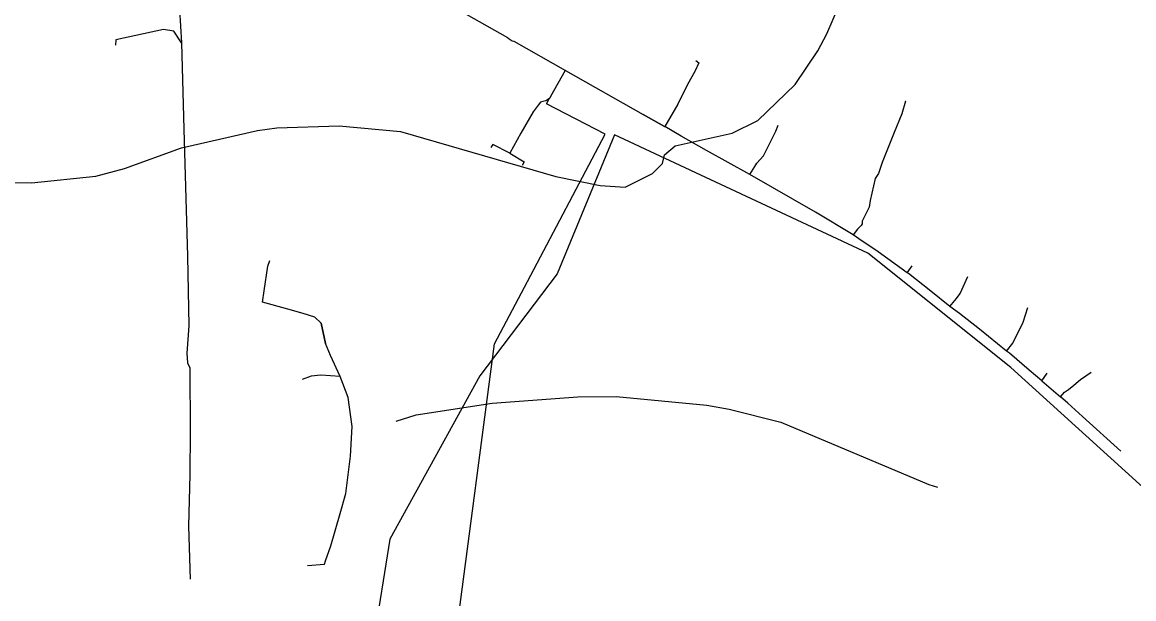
# Model space of a CAD drawing. Extents: x -662620 to -656370, y -1067090 to -1062990.
# Drawn here: x -657732.7 to -657431.4, y -1066729.8 to -1066573.4 of the extents above; entities that cross this region are included whole.
import ezdxf

# ---------------------------------------------------------------- set-up
doc = ezdxf.new("R2010")
doc.units = 0
for name, color, linetype in [('Ochr__pás__vod__zdroje_II__stupně', 7, 'Continuous'), ('SDELOVACÍ_VEDENÍ_-_PODZEMNÍ', 7, 'Continuous'), ('VRSTEVNICE_ZÁKLADNÍ', 7, 'Continuous')]:
    doc.layers.add(name, color=color, linetype=linetype)

msp = doc.modelspace()

# ---------------------------------------------------------------- linework, layer by layer
at = {"layer": 'Ochr__pás__vod__zdroje_II__stupně'}
msp.add_lwpolyline([(-657298.66, -1066816.94), (-657333.95, -1066785.63), (-657464.68, -1066667.09), (-657503.45, -1066636.07), (-657572.13, -1066603.94), (-657587.64, -1066641.61), (-657608.69, -1066669.3), (-657633.06, -1066713.62), (-657637.5, -1066741.31), (-657635.28, -1066766.79), (-657627.2, -1066812.31), (-657644.89, -1066874.24), (-657695.77, -1066961.61), (-657709.82, -1067083.36), (-657710.92, -1067089.66)], dxfattribs=at)
at = {"layer": 'SDELOVACÍ_VEDENÍ_-_PODZEMNÍ'}
for points in [[(-657691.23, -1066567.09), (-657690.05, -1066569.97), (-657689.57, -1066579)], [(-657691.23, -1066567.09), (-657690.05, -1066569.97), (-657689.57, -1066579)], [(-657617.92, -1066568.06), (-657601.12, -1066577.57), (-657600.72, -1066577.93), (-657599.88, -1066578.46), (-657599.42, -1066578.55), (-657585.38, -1066586.49)], [(-657617.92, -1066568.06), (-657601.12, -1066577.57), (-657600.72, -1066577.93), (-657599.88, -1066578.46), (-657599.42, -1066578.55), (-657585.38, -1066586.49)], [(-657689.57, -1066579), (-657691.59, -1066575.82), (-657694.42, -1066575.41), (-657707.38, -1066578.17), (-657707.44, -1066579.66)], [(-657689.57, -1066579), (-657691.59, -1066575.82), (-657694.42, -1066575.41), (-657707.38, -1066578.17), (-657707.44, -1066579.66)], [(-657689.57, -1066579), (-657688.93, -1066602.38), (-657687.91, -1066636.82), (-657687.55, -1066655.76), (-657688.06, -1066663.18), (-657687.9, -1066665.75), (-657687.27, -1066667.18), (-657687.18, -1066684.54), (-657687.31, -1066696.04), (-657687.6, -1066710.11), (-657687.17, -1066724.5)], [(-657689.57, -1066579), (-657688.93, -1066602.38), (-657687.91, -1066636.82), (-657687.55, -1066655.76), (-657688.06, -1066663.18), (-657687.9, -1066665.75), (-657687.27, -1066667.18), (-657687.18, -1066684.54), (-657687.31, -1066696.04), (-657687.6, -1066710.11), (-657687.17, -1066724.5)], [(-657550.08, -1066583.82), (-657549.25, -1066584.37), (-657550.3, -1066586.54), (-657552.42, -1066590.47), (-657555, -1066595.58), (-657558.48, -1066601.71)], [(-657550.08, -1066583.82), (-657549.25, -1066584.37), (-657550.3, -1066586.54), (-657552.42, -1066590.47), (-657555, -1066595.58), (-657558.48, -1066601.71)], [(-657585.38, -1066586.49), (-657585.49, -1066586.53), (-657589.48, -1066593.55), (-657589.71, -1066593.99)], [(-657585.38, -1066586.49), (-657585.49, -1066586.53), (-657589.48, -1066593.55), (-657589.71, -1066593.99)], [(-657585.49, -1066586.53), (-657589.48, -1066593.55)], [(-657585.49, -1066586.53), (-657589.48, -1066593.55)], [(-657585.38, -1066586.49), (-657564.38, -1066598.4), (-657558.57, -1066601.66), (-657558.48, -1066601.71)], [(-657585.38, -1066586.49), (-657564.38, -1066598.4), (-657558.57, -1066601.66), (-657558.48, -1066601.71)], [(-657589.71, -1066593.99), (-657590.78, -1066594.68), (-657591.54, -1066594.87), (-657592.21, -1066595.1), (-657592.84, -1066595.86), (-657594.15, -1066597.7), (-657597.5, -1066603.47), (-657600.55, -1066608.9)], [(-657589.71, -1066593.99), (-657590.78, -1066594.68), (-657591.54, -1066594.87), (-657592.21, -1066595.1), (-657592.84, -1066595.86), (-657594.15, -1066597.7), (-657597.5, -1066603.47), (-657600.55, -1066608.9)], [(-657589.71, -1066593.99), (-657589.88, -1066594.2), (-657590.01, -1066594.38), (-657590.6, -1066595.51)], [(-657589.71, -1066593.99), (-657589.88, -1066594.2), (-657590.01, -1066594.38), (-657590.6, -1066595.51)], [(-657618.23, -1066982.61), (-657664.11, -1066953.86), (-657640.91, -1066880.62), (-657625.12, -1066815.76), (-657604.67, -1066660.64), (-657595.73, -1066643.72), (-657574.63, -1066603.78), (-657590.6, -1066595.51)], [(-657618.23, -1066982.61), (-657664.11, -1066953.86), (-657640.91, -1066880.62), (-657625.12, -1066815.76), (-657604.67, -1066660.64), (-657595.73, -1066643.72), (-657574.63, -1066603.78), (-657590.6, -1066595.51)], [(-657493.3, -1066594.83), (-657493.24, -1066594.85), (-657494.21, -1066598.23), (-657496.29, -1066603.29), (-657499.6, -1066611.42), (-657500.57, -1066614.43), (-657501.46, -1066615.74), (-657502.86, -1066621.76), (-657503.09, -1066623.57), (-657505.02, -1066627.35), (-657505, -1066628.09), (-657505.27, -1066628.53), (-657506.24, -1066629.56), (-657507.45, -1066631.06)], [(-657493.3, -1066594.83), (-657493.24, -1066594.85), (-657494.21, -1066598.23), (-657496.29, -1066603.29), (-657499.6, -1066611.42), (-657500.57, -1066614.43), (-657501.46, -1066615.74), (-657502.86, -1066621.76), (-657503.09, -1066623.57), (-657505.02, -1066627.35), (-657505, -1066628.09), (-657505.27, -1066628.53), (-657506.24, -1066629.56), (-657507.45, -1066631.06)], [(-657558.57, -1066601.66), (-657564.38, -1066598.4)], [(-657558.57, -1066601.66), (-657564.38, -1066598.4)], [(-657535.46, -1066614.7), (-657547.17, -1066608.17), (-657554.1, -1066604.33), (-657558.48, -1066601.71)], [(-657535.46, -1066614.7), (-657547.17, -1066608.17), (-657554.1, -1066604.33), (-657558.48, -1066601.71)], [(-657535.46, -1066614.7), (-657534.1, -1066612.51), (-657533.51, -1066611.66), (-657531.71, -1066609.63), (-657528.41, -1066602.91), (-657527.79, -1066601.35)], [(-657535.46, -1066614.7), (-657534.1, -1066612.51), (-657533.51, -1066611.66), (-657531.71, -1066609.63), (-657528.41, -1066602.91), (-657527.79, -1066601.35)], [(-657547.17, -1066608.17), (-657554.1, -1066604.33)], [(-657547.17, -1066608.17), (-657554.1, -1066604.33)], [(-657600.55, -1066608.9), (-657605.16, -1066606.53), (-657605.68, -1066607.38)], [(-657600.55, -1066608.9), (-657605.16, -1066606.53), (-657605.68, -1066607.38)], [(-657600.55, -1066608.9), (-657596.64, -1066611.26), (-657597.13, -1066612.26)], [(-657600.55, -1066608.9), (-657596.64, -1066611.26), (-657597.13, -1066612.26)], [(-657507.45, -1066631.06), (-657517.64, -1066624.92), (-657535.46, -1066614.7)], [(-657507.45, -1066631.06), (-657517.64, -1066624.92), (-657535.46, -1066614.7)], [(-657492.81, -1066641.4), (-657500.62, -1066635.66), (-657505.91, -1066632.15), (-657507.45, -1066631.06)], [(-657492.81, -1066641.4), (-657500.62, -1066635.66), (-657505.91, -1066632.15), (-657507.45, -1066631.06)], [(-657500.62, -1066635.66), (-657505.91, -1066632.15)], [(-657500.62, -1066635.66), (-657505.91, -1066632.15)], [(-657646.52, -1066669.51), (-657649.1, -1066663.81), (-657650.48, -1066660.51), (-657651.71, -1066655.03), (-657653.39, -1066653.43), (-657656.57, -1066652.36), (-657660.67, -1066651.24), (-657667.57, -1066649.3), (-657667.1, -1066646.26), (-657666.14, -1066639.56), (-657665.58, -1066638.04)], [(-657646.52, -1066669.51), (-657649.1, -1066663.81), (-657650.48, -1066660.51), (-657651.71, -1066655.03), (-657653.39, -1066653.43), (-657656.57, -1066652.36), (-657660.67, -1066651.24), (-657667.57, -1066649.3), (-657667.1, -1066646.26), (-657666.14, -1066639.56), (-657665.58, -1066638.04)], [(-657492.81, -1066641.4), (-657491.4, -1066639.48)], [(-657492.81, -1066641.4), (-657491.4, -1066639.48)], [(-657481.19, -1066650.5), (-657486.4, -1066646.31), (-657492.42, -1066641.58), (-657492.81, -1066641.4)], [(-657481.19, -1066650.5), (-657486.4, -1066646.31), (-657492.42, -1066641.58), (-657492.81, -1066641.4)], [(-657486.4, -1066646.31), (-657492.42, -1066641.58)], [(-657486.4, -1066646.31), (-657492.42, -1066641.58)], [(-657481.19, -1066650.5), (-657479.39, -1066648.3), (-657478.42, -1066646.97), (-657476.38, -1066642.32)], [(-657481.19, -1066650.5), (-657479.39, -1066648.3), (-657478.42, -1066646.97), (-657476.38, -1066642.32)], [(-657465.88, -1066662.65), (-657473.21, -1066656.62), (-657478.59, -1066652.42), (-657481.19, -1066650.5)], [(-657465.88, -1066662.65), (-657473.21, -1066656.62), (-657478.59, -1066652.42), (-657481.19, -1066650.5)], [(-657465.88, -1066662.65), (-657464.13, -1066660.45), (-657461.33, -1066654.76), (-657460.03, -1066650.75)], [(-657465.88, -1066662.65), (-657464.13, -1066660.45), (-657461.33, -1066654.76), (-657460.03, -1066650.75)], [(-657473.21, -1066656.62), (-657478.59, -1066652.42)], [(-657473.21, -1066656.62), (-657478.59, -1066652.42)], [(-657651.71, -1066655.03), (-657650.48, -1066660.51)], [(-657651.71, -1066655.03), (-657650.48, -1066660.51)], [(-657456.29, -1066670.67), (-657459.75, -1066667.76), (-657465.04, -1066663.19), (-657465.88, -1066662.65)], [(-657456.29, -1066670.67), (-657459.75, -1066667.76), (-657465.04, -1066663.19), (-657465.88, -1066662.65)], [(-657459.75, -1066667.76), (-657465.04, -1066663.19)], [(-657459.75, -1066667.76), (-657465.04, -1066663.19)], [(-657646.52, -1066669.51), (-657651.79, -1066669.15), (-657654.38, -1066669.43), (-657656.83, -1066670.33)], [(-657646.52, -1066669.51), (-657651.79, -1066669.15), (-657654.38, -1066669.43), (-657656.83, -1066670.33)], [(-657655.35, -1066720.72), (-657650.72, -1066720.4), (-657650.5, -1066719.52), (-657649.04, -1066715.41), (-657646.47, -1066706.69), (-657645.02, -1066701.18), (-657643.74, -1066691.11), (-657643.24, -1066683.02), (-657644.33, -1066675.18), (-657646.52, -1066669.51)], [(-657655.35, -1066720.72), (-657650.72, -1066720.4), (-657650.5, -1066719.52), (-657649.04, -1066715.41), (-657646.47, -1066706.69), (-657645.02, -1066701.18), (-657643.74, -1066691.11), (-657643.24, -1066683.02), (-657644.33, -1066675.18), (-657646.52, -1066669.51)], [(-657456.29, -1066670.67), (-657454.87, -1066668.54)], [(-657456.29, -1066670.67), (-657454.87, -1066668.54)], [(-657451.21, -1066674.99), (-657450.13, -1066673.75), (-657449.06, -1066673), (-657447.64, -1066671.81), (-657445.76, -1066670.3), (-657442.89, -1066668.34)], [(-657451.21, -1066674.99), (-657450.13, -1066673.75), (-657449.06, -1066673), (-657447.64, -1066671.81), (-657445.76, -1066670.3), (-657442.89, -1066668.34)], [(-657456.29, -1066670.67), (-657451.21, -1066674.99)], [(-657456.29, -1066670.67), (-657451.21, -1066674.99)], [(-657434.88, -1066689.77), (-657445.22, -1066680.33), (-657449.24, -1066676.7), (-657451.21, -1066674.99)], [(-657434.88, -1066689.77), (-657445.22, -1066680.33), (-657449.24, -1066676.7), (-657451.21, -1066674.99)], [(-657445.22, -1066680.33), (-657449.24, -1066676.7)], [(-657445.22, -1066680.33), (-657449.24, -1066676.7)]]:
    msp.add_lwpolyline(points, dxfattribs=at)
at = {"layer": 'VRSTEVNICE_ZÁKLADNÍ'}
for points in [[(-657730.23, -1066616.97), (-657712.75, -1066615.11), (-657705.01, -1066613.1), (-657689.53, -1066607.51), (-657668.89, -1066602.78), (-657663.73, -1066602.06), (-657646.82, -1066601.49), (-657630.2, -1066603.07), (-657588.06, -1066615.25), (-657576.02, -1066617.69), (-657569.28, -1066618.11), (-657561.83, -1066614.39), (-657559.11, -1066611.67), (-657558.54, -1066609.37), (-657555.67, -1066606.94), (-657540.19, -1066603.5), (-657533.31, -1066600.06), (-657523.14, -1066590.31), (-657516.97, -1066581.14), (-657514.54, -1066576.55), (-657507.66, -1066560.5)], [(-657730.23, -1066616.97), (-657712.75, -1066615.11), (-657705.01, -1066613.1), (-657689.53, -1066607.51), (-657668.89, -1066602.78), (-657663.73, -1066602.06), (-657646.82, -1066601.49), (-657630.2, -1066603.07), (-657588.06, -1066615.25), (-657576.02, -1066617.69), (-657569.28, -1066618.11), (-657561.83, -1066614.39), (-657559.11, -1066611.67), (-657558.54, -1066609.37), (-657555.67, -1066606.94), (-657540.19, -1066603.5), (-657533.31, -1066600.06), (-657523.14, -1066590.31), (-657516.97, -1066581.14), (-657514.54, -1066576.55), (-657507.66, -1066560.5)], [(-657836.04, -1066656.64), (-657829.12, -1066650.79), (-657805.47, -1066634.31), (-657796.01, -1066629.58), (-657795.58, -1066628.86), (-657787.84, -1066625.42), (-657774.95, -1066620.98), (-657764.63, -1066618.55), (-657743.99, -1066616.68), (-657730.23, -1066616.97)], [(-657836.04, -1066656.64), (-657829.12, -1066650.79), (-657805.47, -1066634.31), (-657796.01, -1066629.58), (-657795.58, -1066628.86), (-657787.84, -1066625.42), (-657774.95, -1066620.98), (-657764.63, -1066618.55), (-657743.99, -1066616.68), (-657730.23, -1066616.97)], [(-657631.3, -1066681.59), (-657625.9, -1066679.88), (-657605.26, -1066676.73), (-657582.04, -1066675.01), (-657571.72, -1066674.87), (-657547.07, -1066677.3), (-657541.05, -1066678.31), (-657527.01, -1066681.89), (-657486.88, -1066698.8), (-657484.54, -1066699.47)], [(-657631.3, -1066681.59), (-657625.9, -1066679.88), (-657605.26, -1066676.73), (-657582.04, -1066675.01), (-657571.72, -1066674.87), (-657547.07, -1066677.3), (-657541.05, -1066678.31), (-657527.01, -1066681.89), (-657486.88, -1066698.8), (-657484.54, -1066699.47)]]:
    msp.add_lwpolyline(points, dxfattribs=at)

doc.saveas('drawing.dxf')
